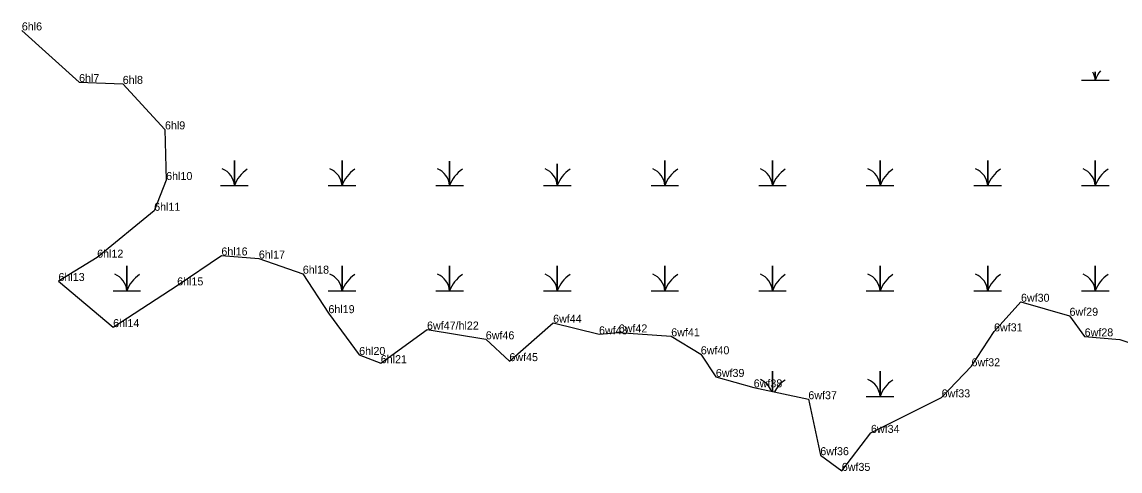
# Model space of a CAD drawing. Extents: x 2072529 to 2268796, y 436423 to 470397.
# Drawn here: x 2151957 to 2152644, y 438580 to 438860 of the extents above; entities that cross this region are included whole.
import ezdxf

# ---------------------------------------------------------------- set-up
doc = ezdxf.new("R2010")
doc.units = 0
for name, color, linetype in [('Exist Environmental Wetland Boundary', 7, 'Continuous'), ('Exist Environmental Wetland Boundary Cogo Comment', 7, 'Continuous'), ('Exist Environmental Wetland Boundary Cogo Point CELL', 7, 'Continuous'), ('Exist Hydro Swamp or Marsh', 7, 'Continuous')]:
    doc.layers.add(name, color=color, linetype=linetype)

msp = doc.modelspace()

# ---------------------------------------------------------------- linework, layer by layer
at = {"layer": 'Exist Environmental Wetland Boundary'}
msp.add_line((2151957.38, 438854.88), (2151993.08, 438822.7), dxfattribs=at)
for points in [[(2151993.08, 438822.7), (2152020.36, 438821.55), (2152046.76, 438793.16), (2152047.5, 438761.53), (2152040.01, 438742.31), (2152004.38, 438713.06), (2151980.21, 438698.47), (2152014.37, 438669.68), (2152054.39, 438695.73), (2152082.02, 438714.43), (2152105.43, 438712.49), (2152132.92, 438703.04), (2152148.93, 438678.39), (2152168.12, 438652.28), (2152181.62, 438647.16), (2152210.53, 438668.16), (2152247.26, 438662.07), (2152262.03, 438648.43), (2152289.34, 438672.41), (2152318.02, 438665.18), (2152330.37, 438666.37), (2152363.15, 438663.95), (2152381.63, 438652.72), (2152391.04, 438638.56), (2152414.68, 438632.04), (2152448.85, 438624.65), (2152456.33, 438589.71)], [(2152564.88, 438667.02), (2152581.73, 438685.51), (2152612.08, 438676.76), (2152621.52, 438663.89), (2152643.46, 438661.98), (2152675.24, 438651.61)], [(2152456.33, 438589.71), (2152469.75, 438579.89), (2152487.97, 438603.62), (2152532.12, 438625.81), (2152550.83, 438645.22), (2152564.88, 438667.02)]]:
    msp.add_lwpolyline(points, dxfattribs=at)
at = {"layer": 'Exist Environmental Wetland Boundary Cogo Point CELL'}
for p, q in [((2151993.08, 438822.7), (2151993.08, 438822.7)), ((2151993.08, 438822.7), (2151993.08, 438822.7)), ((2151993.08, 438822.7), (2151993.08, 438822.7)), ((2152020.36, 438821.55), (2152020.36, 438821.55)), ((2152046.76, 438793.16), (2152046.76, 438793.16)), ((2152047.5, 438761.53), (2152047.5, 438761.53)), ((2152040.01, 438742.31), (2152040.01, 438742.31)), ((2152004.38, 438713.06), (2152004.38, 438713.06)), ((2152082.02, 438714.43), (2152082.02, 438714.43)), ((2152105.43, 438712.49), (2152105.43, 438712.49)), ((2151980.21, 438698.47), (2151980.21, 438698.47)), ((2152132.92, 438703.04), (2152132.92, 438703.04)), ((2152054.39, 438695.73), (2152054.39, 438695.73)), ((2152581.73, 438685.51), (2152581.73, 438685.51)), ((2152581.73, 438685.51), (2152581.73, 438685.51)), ((2152148.93, 438678.39), (2152148.93, 438678.39)), ((2152612.08, 438676.76), (2152612.08, 438676.76)), ((2152612.08, 438676.76), (2152612.08, 438676.76)), ((2152014.37, 438669.68), (2152014.37, 438669.68)), ((2152289.34, 438672.41), (2152289.34, 438672.41)), ((2152210.53, 438668.16), (2152210.53, 438668.16)), ((2152247.26, 438662.07), (2152247.26, 438662.07)), ((2152318.02, 438665.18), (2152318.02, 438665.18)), ((2152330.37, 438666.37), (2152330.37, 438666.37)), ((2152363.15, 438663.95), (2152363.15, 438663.95)), ((2152564.88, 438667.02), (2152564.88, 438667.02)), ((2152564.88, 438667.02), (2152564.88, 438667.02)), ((2152621.52, 438663.89), (2152621.52, 438663.89)), ((2152621.52, 438663.89), (2152621.52, 438663.89)), ((2152643.46, 438661.98), (2152643.46, 438661.98)), ((2152643.46, 438661.98), (2152643.46, 438661.98)), ((2152168.12, 438652.28), (2152168.12, 438652.28)), ((2152262.03, 438648.43), (2152262.03, 438648.43)), ((2152381.63, 438652.72), (2152381.63, 438652.72)), ((2152181.62, 438647.16), (2152181.62, 438647.16)), ((2152550.83, 438645.22), (2152550.83, 438645.22)), ((2152391.04, 438638.56), (2152391.04, 438638.56)), ((2152414.68, 438632.04), (2152414.68, 438632.04)), ((2152448.85, 438624.65), (2152448.85, 438624.65)), ((2152532.12, 438625.81), (2152532.12, 438625.81)), ((2152487.97, 438603.62), (2152487.97, 438603.62)), ((2152456.33, 438589.71), (2152456.33, 438589.71)), ((2152469.75, 438579.89), (2152469.75, 438579.89))]:
    msp.add_line(p, q, dxfattribs=at)
at = {"layer": 'Exist Hydro Swamp or Marsh'}
for points in [[(2152619.56, 438823.83), (2152628.16, 438823.83), (2152628.16, 438829.15)], [(2152628.16, 438829.15), (2152628.16, 438823.83), (2152636.76, 438823.83)], [(2152081.56, 438758.03), (2152090.16, 438758.03), (2152090.16, 438773.81), (2152090.16, 438758.03), (2152098.76, 438758.03)], [(2152148.81, 438758.03), (2152157.41, 438758.03), (2152157.41, 438773.81), (2152157.41, 438758.03), (2152166.01, 438758.03)], [(2152216.06, 438758.03), (2152224.66, 438758.03), (2152224.66, 438773.25)], [(2152224.66, 438773.25), (2152224.66, 438758.03), (2152233.26, 438758.03)], [(2152350.56, 438758.03), (2152359.16, 438758.03), (2152359.16, 438773.81), (2152359.16, 438758.03), (2152367.76, 438758.03)], [(2152417.81, 438758.03), (2152426.41, 438758.03), (2152426.41, 438773.81), (2152426.41, 438758.03), (2152435.01, 438758.03)], [(2152485.06, 438758.03), (2152493.66, 438758.03), (2152493.66, 438773.81), (2152493.66, 438758.03), (2152502.26, 438758.03)], [(2152552.31, 438758.03), (2152560.91, 438758.03), (2152560.91, 438773.81), (2152560.91, 438758.03), (2152569.51, 438758.03)], [(2152619.56, 438758.03), (2152628.16, 438758.03), (2152628.16, 438773.81), (2152628.16, 438758.03), (2152636.76, 438758.03)], [(2152283.31, 438758.03), (2152291.91, 438758.03), (2152291.91, 438771.64)], [(2152291.91, 438771.64), (2152291.91, 438758.03), (2152300.51, 438758.03)], [(2152014.31, 438692.23), (2152022.91, 438692.23), (2152022.91, 438708.01), (2152022.91, 438692.23), (2152031.51, 438692.23)], [(2152148.81, 438692.23), (2152157.41, 438692.23), (2152157.41, 438708.01), (2152157.41, 438692.23), (2152166.01, 438692.23)], [(2152216.06, 438692.23), (2152224.66, 438692.23), (2152224.66, 438708.01), (2152224.66, 438692.23), (2152233.26, 438692.23)], [(2152283.31, 438692.23), (2152291.91, 438692.23), (2152291.91, 438708.01), (2152291.91, 438692.23), (2152300.51, 438692.23)], [(2152350.56, 438692.23), (2152359.16, 438692.23), (2152359.16, 438708.01), (2152359.16, 438692.23), (2152367.76, 438692.23)], [(2152417.81, 438692.23), (2152426.41, 438692.23), (2152426.41, 438708.01), (2152426.41, 438692.23), (2152435.01, 438692.23)], [(2152485.06, 438692.23), (2152493.66, 438692.23), (2152493.66, 438708.01), (2152493.66, 438692.23), (2152502.26, 438692.23)], [(2152552.31, 438692.23), (2152560.91, 438692.23), (2152560.91, 438708.01), (2152560.91, 438692.23), (2152569.51, 438692.23)], [(2152619.56, 438692.23), (2152628.16, 438692.23), (2152628.16, 438708.01), (2152628.16, 438692.23), (2152636.76, 438692.23)], [(2152426.41, 438629.5), (2152426.41, 438642.21), (2152426.41, 438629.5)], [(2152485.06, 438626.43), (2152493.66, 438626.43), (2152493.66, 438642.21), (2152493.66, 438626.43), (2152502.26, 438626.43)]]:
    msp.add_lwpolyline(points, dxfattribs=at)
for centre, radius, start, end in [((2152615.9, 438822.94), 12.3, 4.14034, 28.72612), ((2152646.4, 438817.76), 19.22, 141.24914, 161.62219), ((2152077.9, 438757.14), 12.3, 4.14034, 67.53497), ((2152108.4, 438751.96), 19.22, 122.12745, 161.62219), ((2152145.15, 438757.14), 12.3, 4.14034, 67.53497), ((2152175.65, 438751.96), 19.22, 122.12745, 161.62219), ((2152212.4, 438757.14), 12.3, 4.14034, 67.53497), ((2152242.9, 438751.96), 19.22, 122.12745, 161.62219), ((2152279.65, 438757.14), 12.3, 4.14034, 67.53497), ((2152310.15, 438751.96), 19.22, 122.12745, 161.62219), ((2152346.9, 438757.14), 12.3, 4.14034, 67.53497), ((2152377.4, 438751.96), 19.22, 122.12745, 161.62219), ((2152414.15, 438757.14), 12.3, 4.14034, 67.53497), ((2152444.65, 438751.96), 19.22, 122.12745, 161.62219), ((2152481.4, 438757.14), 12.3, 4.14034, 67.53497), ((2152511.9, 438751.96), 19.22, 122.12745, 161.62219), ((2152548.65, 438757.14), 12.3, 4.14034, 67.53497), ((2152579.15, 438751.96), 19.22, 122.12745, 161.62219), ((2152615.9, 438757.14), 12.3, 4.14034, 67.53497), ((2152646.4, 438751.96), 19.22, 122.12745, 161.62219), ((2152010.65, 438691.34), 12.3, 4.14034, 67.53497), ((2152041.15, 438686.16), 19.22, 122.12745, 161.62219), ((2152145.15, 438691.34), 12.3, 4.14034, 67.53497), ((2152175.65, 438686.16), 19.22, 122.12745, 161.62219), ((2152212.4, 438691.34), 12.3, 4.14034, 67.53497), ((2152242.9, 438686.16), 19.22, 122.12745, 161.62219), ((2152279.65, 438691.34), 12.3, 4.14034, 67.53497), ((2152310.15, 438686.16), 19.22, 122.12745, 161.62219), ((2152346.9, 438691.34), 12.3, 4.14034, 67.53497), ((2152377.4, 438686.16), 19.22, 122.12745, 161.62219), ((2152414.15, 438691.34), 12.3, 4.14034, 67.53497), ((2152444.65, 438686.16), 19.22, 122.12745, 161.62219), ((2152481.4, 438691.34), 12.3, 4.14034, 67.53497), ((2152511.9, 438686.16), 19.22, 122.12745, 161.62219), ((2152548.65, 438691.34), 12.3, 4.14034, 67.53497), ((2152579.15, 438686.16), 19.22, 122.12745, 161.62219), ((2152615.9, 438691.34), 12.3, 4.14034, 67.53497), ((2152646.4, 438686.16), 19.22, 122.12745, 161.62219), ((2152414.15, 438625.54), 12.3, 19.49966, 67.53497), ((2152444.65, 438620.36), 19.22, 122.12745, 152.5044), ((2152481.4, 438625.54), 12.3, 4.14034, 67.53497), ((2152511.9, 438620.36), 19.22, 122.12745, 161.62219)]:
    msp.add_arc(centre, radius, start, end, dxfattribs=at)

# ---------------------------------------------------------------- texts
at = {"layer": 'Exist Environmental Wetland Boundary Cogo Comment'}
for s, p in [('6hl6', (2151957.31, 438854.95)), ('6hl7', (2151993.08, 438822.7)), ('6hl8', (2152020.36, 438821.55)), ('6hl9', (2152046.76, 438793.16)), ('6hl10', (2152047.5, 438761.53)), ('6hl11', (2152040.01, 438742.31)), ('6hl12', (2152004.38, 438713.06)), ('6hl16', (2152082.02, 438714.43)), ('6hl17', (2152105.43, 438712.49)), ('6hl13', (2151980.21, 438698.47)), ('6hl18', (2152132.92, 438703.04)), ('6hl15', (2152054.39, 438695.73)), ('6wf30', (2152581.73, 438685.51)), ('6hl19', (2152148.93, 438678.39)), ('6wf44', (2152289.34, 438672.41)), ('6wf29', (2152612.08, 438676.76)), ('6hl14', (2152014.37, 438669.68)), ('6wf47/hl22', (2152210.53, 438668.16)), ('6wf43', (2152318.02, 438665.18)), ('6wf42', (2152330.37, 438666.37)), ('6wf41', (2152363.15, 438663.95)), ('6wf31', (2152564.88, 438667.02)), ('6wf28', (2152621.52, 438663.89)), ('6wf46', (2152247.26, 438662.07)), ('6hl20', (2152168.12, 438652.28)), ('6wf40', (2152381.63, 438652.72)), ('6hl21', (2152181.62, 438647.16)), ('6wf45', (2152262.03, 438648.43)), ('6wf32', (2152550.83, 438645.22)), ('6wf39', (2152391.04, 438638.56)), ('6wf38', (2152414.68, 438632.04)), ('6wf37', (2152448.85, 438624.65)), ('6wf33', (2152532.12, 438625.81)), ('6wf34', (2152487.97, 438603.62)), ('6wf36', (2152456.33, 438589.71)), ('6wf35', (2152469.75, 438579.89))]:
    msp.add_text(s, height=5, dxfattribs=at).set_placement(p)

doc.saveas('drawing.dxf')
